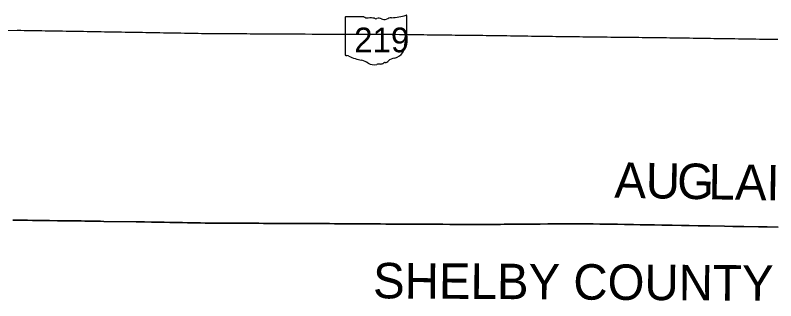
# Model space of a CAD drawing. Extents: x 0 to 34, y 0 to 22.
# Drawn here: x 4.9929 to 5.3377, y 19.3675 to 19.497 of the extents above; entities that cross this region are included whole.
import ezdxf

# ---------------------------------------------------------------- set-up
doc = ezdxf.new("R2010")
doc.units = 0
for name, color, linetype in [('GM_X_County', 7, 'Continuous'), ('GM_X_County_Text', 7, 'Continuous'), ('GM_X_State_Location', 7, 'Continuous'), ('GM_X_State_Route', 7, 'Continuous'), ('GM_X_State_Shield', 7, 'Continuous')]:
    doc.layers.add(name, color=color, linetype=linetype)

msp = doc.modelspace()

# ---------------------------------------------------------------- linework, layer by layer
at = {"layer": 'GM_X_County'}
for points in [[(4.99183, 19.40402), (4.99498, 19.40401), (4.99694, 19.404), (4.99847, 19.40399), (5.00073, 19.40395), (5.00353, 19.40393), (5.00516, 19.40391), (5.00849, 19.40386), (5.01207, 19.40381), (5.01344, 19.4038), (5.01545, 19.40378), (5.01734, 19.40376), (5.02003, 19.40372), (5.02272, 19.4037), (5.02446, 19.40367), (5.02594, 19.40363), (5.02742, 19.4036), (5.02894, 19.40358), (5.03158, 19.40353), (5.03306, 19.4035), (5.04776, 19.4033), (5.04972, 19.40327), (5.05146, 19.40326), (5.05462, 19.40319), (5.05652, 19.40316), (5.05773, 19.40314), (5.06042, 19.40308), (5.06305, 19.40304), (5.06427, 19.40302), (5.06574, 19.40299), (5.0688, 19.40294), (5.07096, 19.4029), (5.07455, 19.40283), (5.07645, 19.4028), (5.07686, 19.40279), (5.07898, 19.40276), (5.08077, 19.40274), (5.08483, 19.40273), (5.08847, 19.40273), (5.09253, 19.40271), (5.09612, 19.4027), (5.09912, 19.40267), (5.10334, 19.40264), (5.10545, 19.40262), (5.10882, 19.40259), (5.11236, 19.40257), (5.11452, 19.40255), (5.11747, 19.40255), (5.12011, 19.40255), (5.1219, 19.40253), (5.12385, 19.40252), (5.13002, 19.4025), (5.13266, 19.40249), (5.13535, 19.4025), (5.13767, 19.40246), (5.14041, 19.40244), (5.14363, 19.40242), (5.14859, 19.40239), (5.15455, 19.40236), (5.15845, 19.40233), (5.16093, 19.4023), (5.16178, 19.4023), (5.16278, 19.40229), (5.16376, 19.40229), (5.1675, 19.40225), (5.17178, 19.40225), (5.17436, 19.40223), (5.17821, 19.40221), (5.18074, 19.40219), (5.18449, 19.40217), (5.18681, 19.40217), (5.18987, 19.40215), (5.19277, 19.40212), (5.19646, 19.40211), (5.20279, 19.40208), (5.20476, 19.40208), (5.20574, 19.40208), (5.2097, 19.40213), (5.21291, 19.40216), (5.2146, 19.40218), (5.2203, 19.40221), (5.22694, 19.40224), (5.2309, 19.40225), (5.23427, 19.40232), (5.23707, 19.40232), (5.23933, 19.40235), (5.24303, 19.40237), (5.24514, 19.40238), (5.24704, 19.40237), (5.24772, 19.40237), (5.24803, 19.40237), (5.24978, 19.40236), (5.25194, 19.40235), (5.2526, 19.40235), (5.25489, 19.40235), (5.25795, 19.4023), (5.25964, 19.40229), (5.26206, 19.40225), (5.26586, 19.40217), (5.26913, 19.40211), (5.27319, 19.40205), (5.27625, 19.40201), (5.27915, 19.40196), (5.28268, 19.40191), (5.28606, 19.40185), (5.29064, 19.40176), (5.29492, 19.40167), (5.29834, 19.40162), (5.30251, 19.40155), (5.30778, 19.40146), (5.31443, 19.40133), (5.31828, 19.40126), (5.32044, 19.40121), (5.32323, 19.40117), (5.32977, 19.40106), (5.33373, 19.401), (5.33874, 19.40093)], [(5.33874, 19.40093), (5.33373, 19.401), (5.32977, 19.40106), (5.32323, 19.40117), (5.32044, 19.40121), (5.31828, 19.40126), (5.31443, 19.40133), (5.30778, 19.40146), (5.30251, 19.40155), (5.29834, 19.40162), (5.29492, 19.40167), (5.29064, 19.40176), (5.28606, 19.40185), (5.28268, 19.40191), (5.27915, 19.40196), (5.27625, 19.40201), (5.27319, 19.40205), (5.26913, 19.40211), (5.26586, 19.40217), (5.26206, 19.40225), (5.25964, 19.40229), (5.25795, 19.4023), (5.25489, 19.40235), (5.2526, 19.40235), (5.25194, 19.40235), (5.24978, 19.40236), (5.24803, 19.40237), (5.24772, 19.40237), (5.24704, 19.40237), (5.24514, 19.40238), (5.24303, 19.40237), (5.23933, 19.40235), (5.23707, 19.40232), (5.23427, 19.40232), (5.2309, 19.40225), (5.22694, 19.40224), (5.2203, 19.40221), (5.2146, 19.40218), (5.21291, 19.40216), (5.2097, 19.40213), (5.20574, 19.40208), (5.20476, 19.40208), (5.20279, 19.40208), (5.19646, 19.40211), (5.19277, 19.40212), (5.18987, 19.40215), (5.18681, 19.40217), (5.18449, 19.40217), (5.18074, 19.40219), (5.17821, 19.40221), (5.17436, 19.40223), (5.17178, 19.40225), (5.1675, 19.40225), (5.16376, 19.40229), (5.16278, 19.40229), (5.16178, 19.4023), (5.16093, 19.4023), (5.15845, 19.40233), (5.15455, 19.40236), (5.14859, 19.40239), (5.14363, 19.40242), (5.14041, 19.40244), (5.13767, 19.40246), (5.13535, 19.4025), (5.13266, 19.40249), (5.13002, 19.4025), (5.12385, 19.40252), (5.1219, 19.40253), (5.12011, 19.40255), (5.11747, 19.40255), (5.11452, 19.40255), (5.11236, 19.40257), (5.10882, 19.40259), (5.10545, 19.40262), (5.10334, 19.40264), (5.09912, 19.40267), (5.09612, 19.4027), (5.09253, 19.40271), (5.08847, 19.40273), (5.08483, 19.40273), (5.08077, 19.40274), (5.07898, 19.40276), (5.07686, 19.40279), (5.07645, 19.4028), (5.07455, 19.40283), (5.07096, 19.4029), (5.0688, 19.40294), (5.06574, 19.40299), (5.06427, 19.40302), (5.06305, 19.40304), (5.06042, 19.40308), (5.05773, 19.40314), (5.05652, 19.40316), (5.05462, 19.40319), (5.05146, 19.40326), (5.04972, 19.40327), (5.04776, 19.4033), (5.03306, 19.4035), (5.03158, 19.40353), (5.02894, 19.40358), (5.02742, 19.4036), (5.02594, 19.40363), (5.02446, 19.40367), (5.02272, 19.4037), (5.02003, 19.40372), (5.01734, 19.40376), (5.01545, 19.40378), (5.01344, 19.4038), (5.01207, 19.40381), (5.00849, 19.40386), (5.00516, 19.40391), (5.00353, 19.40393), (5.00073, 19.40395), (4.99847, 19.40399), (4.99694, 19.404), (4.99498, 19.40401), (4.99183, 19.40402)]]:
    msp.add_lwpolyline(points, dxfattribs=at)
at = {"layer": 'GM_X_State_Route'}
for points in [[(4.96321, 19.4901), (4.99383, 19.49016), (4.99541, 19.49014), (4.99699, 19.49011), (4.99857, 19.49008), (5.00015, 19.49006), (5.00174, 19.49003), (5.00332, 19.49001), (5.0049, 19.48998), (5.00648, 19.48995), (5.00806, 19.48993), (5.00965, 19.4899), (5.01123, 19.48987), (5.01281, 19.48985), (5.01439, 19.48982), (5.01597, 19.48979), (5.01756, 19.48977), (5.01914, 19.48974), (5.02072, 19.48972), (5.0223, 19.48969), (5.02388, 19.48966), (5.02547, 19.48964), (5.02705, 19.48961), (5.02863, 19.48958), (5.03021, 19.48956), (5.0318, 19.48953), (5.03338, 19.4895), (5.03486, 19.48948), (5.03634, 19.48945), (5.03792, 19.48942), (5.0395, 19.4894), (5.04109, 19.48937), (5.04267, 19.48934), (5.04425, 19.48932), (5.04583, 19.48929), (5.04741, 19.48926), (5.049, 19.48923), (5.05058, 19.48921), (5.05216, 19.48918), (5.05374, 19.48915), (5.05532, 19.48912), (5.05691, 19.4891), (5.05849, 19.48907), (5.06007, 19.48904), (5.06165, 19.48901), (5.06324, 19.48899), (5.06482, 19.48896), (5.0664, 19.48893), (5.06798, 19.48891), (5.06956, 19.48888), (5.07115, 19.48885), (5.07273, 19.48882), (5.07431, 19.4888), (5.07589, 19.48877), (5.07738, 19.48875), (5.07887, 19.48872), (5.08045, 19.48871), (5.08203, 19.4887), (5.08361, 19.48869), (5.08519, 19.48868), (5.08678, 19.48867), (5.08836, 19.48866), (5.08994, 19.48865), (5.09152, 19.48864), (5.0931, 19.48863), (5.09469, 19.48862), (5.09627, 19.48861), (5.09785, 19.4886), (5.09943, 19.48859), (5.10101, 19.48858), (5.1026, 19.48857), (5.10418, 19.48856), (5.10576, 19.48855), (5.10734, 19.48854), (5.10893, 19.48853), (5.11051, 19.48852), (5.11209, 19.48851), (5.11367, 19.4885), (5.11525, 19.48849), (5.11684, 19.48848), (5.11842, 19.48848), (5.11982, 19.48847), (5.12123, 19.48846), (5.12439, 19.48845), (5.12756, 19.48844), (5.1323, 19.48842), (5.13547, 19.48841), (5.13863, 19.4884), (5.14253, 19.48839), (5.14569, 19.48838), (5.14886, 19.48837), (5.16389, 19.48832), (5.16547, 19.4883), (5.16705, 19.48828), (5.16863, 19.48826), (5.17021, 19.48825), (5.1718, 19.48823), (5.17338, 19.48821), (5.17496, 19.48819), (5.17654, 19.48817), (5.17813, 19.48816), (5.17971, 19.48814), (5.18129, 19.48812), (5.18287, 19.4881), (5.18445, 19.48808), (5.18604, 19.48806), (5.18762, 19.48805), (5.1892, 19.48803), (5.19078, 19.48801), (5.19236, 19.48799), (5.19395, 19.48797), (5.19553, 19.48796), (5.19711, 19.48794), (5.19869, 19.48792), (5.20027, 19.4879), (5.20186, 19.48788), (5.20344, 19.48786), (5.20489, 19.48785), (5.20634, 19.48783), (5.20792, 19.48781), (5.2095, 19.48779), (5.21108, 19.48776), (5.21267, 19.48774), (5.21425, 19.48772), (5.21583, 19.4877), (5.21741, 19.48768), (5.21899, 19.48765), (5.22058, 19.48763), (5.22216, 19.48761), (5.22374, 19.48759), (5.22532, 19.48757), (5.22691, 19.48754), (5.22849, 19.48752), (5.23007, 19.4875), (5.23165, 19.48748), (5.23323, 19.48746), (5.23482, 19.48743), (5.2364, 19.48741), (5.23798, 19.48739), (5.23956, 19.48737), (5.24114, 19.48735), (5.24273, 19.48732), (5.24431, 19.4873), (5.24589, 19.48728), (5.24727, 19.48726), (5.24865, 19.48724)], [(5.24865, 19.48724), (5.25023, 19.48723), (5.25182, 19.48721), (5.2534, 19.48719), (5.25498, 19.48717), (5.25656, 19.48715), (5.25814, 19.48714), (5.25973, 19.48712), (5.26131, 19.4871), (5.26289, 19.48708), (5.26447, 19.48706), (5.26605, 19.48705), (5.26764, 19.48703), (5.26922, 19.48701), (5.2708, 19.48699), (5.27238, 19.48698), (5.27396, 19.48696), (5.27555, 19.48694), (5.27713, 19.48692), (5.27871, 19.48691), (5.28029, 19.48689), (5.28187, 19.48687), (5.28346, 19.48685), (5.28504, 19.48683), (5.28662, 19.48682), (5.2882, 19.4868), (5.28966, 19.48678), (5.29113, 19.48677), (5.29271, 19.48674), (5.29429, 19.48672), (5.29587, 19.48669), (5.29723, 19.48667), (5.2986, 19.48665), (5.30018, 19.48663), (5.30176, 19.4866), (5.30334, 19.48658), (5.30492, 19.48656), (5.30651, 19.48653), (5.30809, 19.48651), (5.30967, 19.48648), (5.31125, 19.48646), (5.31283, 19.48643), (5.31442, 19.48641), (5.316, 19.48639), (5.31758, 19.48636), (5.31916, 19.48634), (5.32074, 19.48631), (5.32233, 19.48629), (5.32391, 19.48626), (5.32549, 19.48624), (5.32707, 19.48622), (5.32866, 19.48619), (5.33024, 19.48617), (5.33182, 19.48614), (5.33282, 19.48613), (5.33382, 19.48611), (5.3354, 19.48609), (5.33698, 19.48607), (5.33856, 19.48604)]]:
    msp.add_lwpolyline(points, dxfattribs=at)
at = {"layer": 'GM_X_State_Shield'}
for p, q in [((5.14246, 19.49596), (5.14246, 19.47897)), ((5.15092, 19.49625), (5.14273, 19.49625)), ((5.17043, 19.48779), (5.17043, 19.49667)), ((5.17043, 19.48779), (5.17043, 19.48779))]:
    msp.add_line(p, q, dxfattribs=at)
for centre, major_axis, start_param, end_param in [((5.14278, 19.49599), (0.000324, 0), 1.712693, 3.28349), ((5.15287, 19.49822), (0.00314, 0), 4.042523, 4.731795), ((5.15392, 19.48671), (0.01128, 0), 1.404758, 1.657858), ((5.15648, 19.49608), (0.000907, 0), 3.836095, 5.185415), ((5.15781, 19.49412), (0.00189, 0), 0.950623, 2.079405), ((5.16024, 19.49681), (0.00227, 0), 4.081561, 5.145723), ((5.16425, 19.49106), (0.00597, 0), 1.699011, 2.107814), ((5.16046, 19.51941), (0.02966, 0), 4.814394, 5.042369), ((5.17012, 19.49671), (0.000311, 0), 6.141152, 7.989035), ((5.1701, 19.48775), (0.000333, 0), 5.05454, 6.418171), ((5.17154, 19.48407), (0.0021, 0), 2.387724, 3.262537), ((5.17036, 19.48713), (0.000482, 0), 1.883978, 3.671073), ((5.16729, 19.48601), (0.00289, 0), 5.934695, 6.695948), ((5.16213, 19.48294), (0.00742, 0), 5.101752, 6.440018), ((5.14278, 19.47894), (0.000327, 0), 3.00124, 4.508301), ((5.14283, 19.48067), (0.00249, 0), 4.665946, 4.897461), ((5.14334, 19.47799), (0.0009, 0), 0.519207, 1.627899), ((5.1547, 19.49325), (0.02142, 0), 4.195997, 4.488961), ((5.16525, 19.4742), (0.00406, 0), 1.647645, 2.488434), ((5.14831, 19.47134), (0.0067, 0), 0.823519, 1.323587), ((5.15556, 19.47791), (0.00425, 0), 4.026481, 4.996735), ((5.15802, 19.47204), (0.00349, 0), 1.495662, 1.94098), ((5.15833, 19.47664), (0.00227, 0), 4.691044, 5.507374), ((5.16038, 19.47499), (0.000638, 0), 1.147584, 2.315152), ((5.16011, 19.47733), (0.0024, 0), 4.937069, 5.64225)]:
    msp.add_ellipse(centre, major_axis=major_axis, ratio=0.8, start_param=start_param, end_param=end_param, dxfattribs=at)

# ---------------------------------------------------------------- texts
at = {"layer": 'GM_X_County_Text'}
for s, height, rotation, p in [('A', 0.01607, 359.0216, (5.26443, 19.41425)), ('U', 0.01607, 359.0216, (5.27864, 19.41401)), ('G', 0.01607, 359.0216, (5.29286, 19.41377)), ('L', 0.01607, 359.0225, (5.30707, 19.41353)), ('A', 0.01607, 359.0316, (5.31909, 19.41332)), ('I', 0.01607, 359.0511, (5.33331, 19.41308)), ('SHELBY COUNTY', 0.016074, 359.6289, (5.15507, 19.36865))]:
    msp.add_text(s, height=height, rotation=rotation, dxfattribs=at).set_placement(p)
at = {"layer": 'GM_X_State_Location'}
msp.add_text('219', height=0.0000161, rotation=0, dxfattribs=at).set_placement((5.15045, 19.48517))
for s in ['s', 'r']:
    msp.add_text(s, height=0.0000161, dxfattribs=at).set_placement((5.15613, 19.48634))
at = {"layer": 'GM_X_State_Shield'}
msp.add_text('219', height=0.011189, dxfattribs=at).set_placement((5.14657, 19.48017))

doc.saveas('drawing.dxf')
